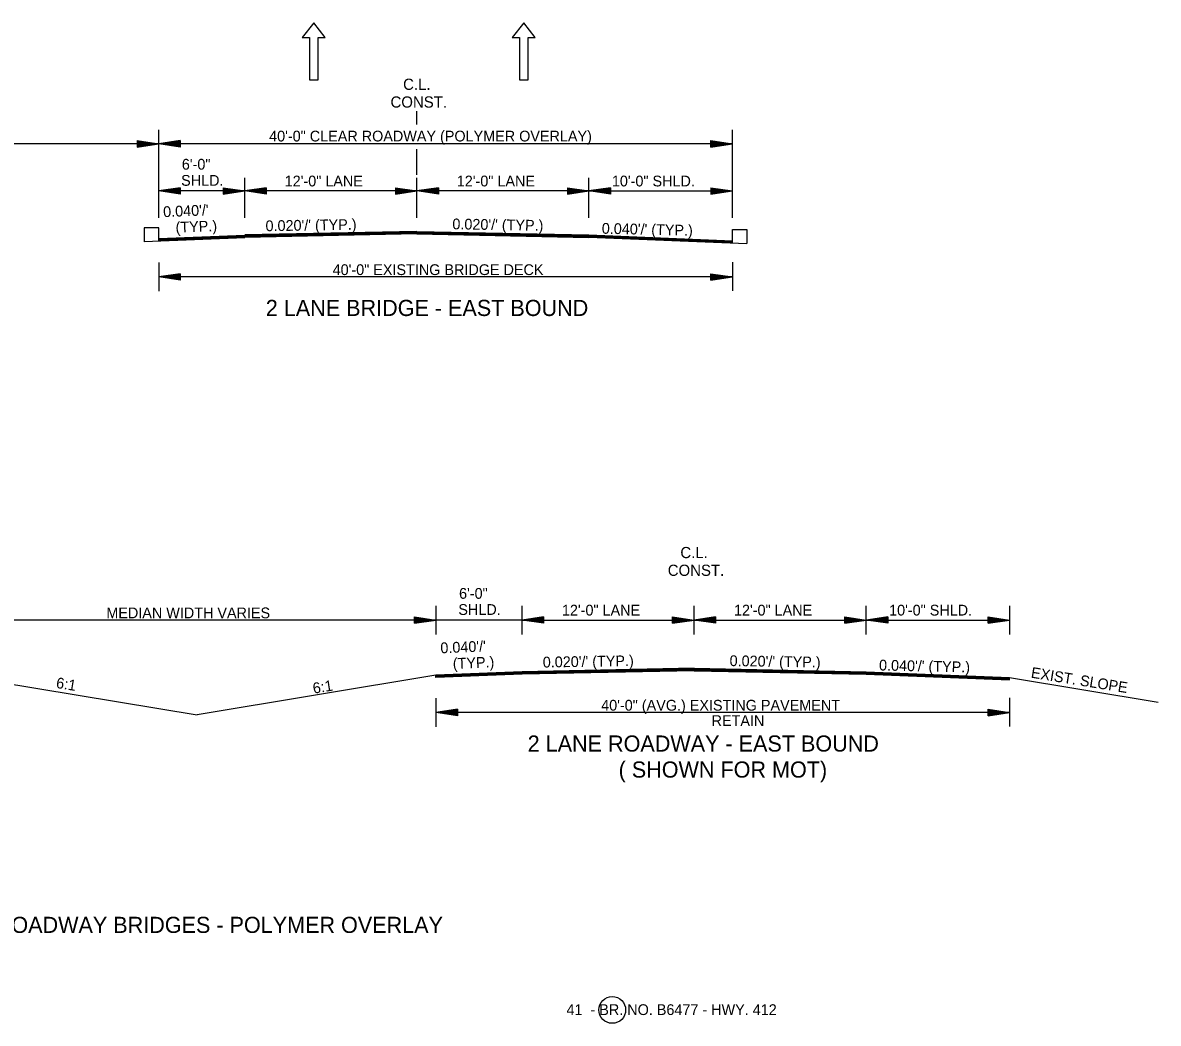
# Model space of a CAD drawing. Extents: x 550980 to 1930787, y -1972975 to 596640.
# Drawn here: x 551774 to 552566, y -1963924 to -1963227 of the extents above; entities that cross this region are included whole.
import ezdxf

# ---------------------------------------------------------------- set-up
doc = ezdxf.new("R2010")
doc.units = 0
doc.layers.add('R_Border', color=7, linetype='Continuous')
doc.layers.add('R_Draft', color=7, linetype='Continuous')

msp = doc.modelspace()

# ---------------------------------------------------------------- linework, layer by layer
at = {"layer": 'R_Border'}
for p, q in [((551858.7, -1963369.66), (551858.7, -1963379.47)), ((551868.87, -1963369.66), (551858.7, -1963369.66)), ((551868.87, -1963379.06), (551868.87, -1963369.66)), ((552268.87, -1963380.26), (552268.87, -1963370.86)), ((552268.87, -1963370.86), (552279.04, -1963370.86)), ((552279.04, -1963370.86), (552279.04, -1963380.67))]:
    msp.add_line(p, q, dxfattribs=at)
for points in [[(551984.97, -1963237.12), (551976.97, -1963226.73), (551968.97, -1963237.12), (551973.97, -1963237.12), (551973.97, -1963266.54), (551979.97, -1963266.54), (551979.97, -1963237.12)], [(552131.41, -1963237.12), (552123.41, -1963226.73), (552115.41, -1963237.12), (552120.41, -1963237.12), (552120.41, -1963266.54), (552126.41, -1963266.54), (552126.41, -1963237.12)]]:
    msp.add_lwpolyline(points, close=True, dxfattribs=at)
msp.add_circle((552185.1, -1963915.15), 9.34, dxfattribs=at)
at = {"layer": 'R_Draft'}
for p, q in [((552048.87, -1963297.8), (552048.87, -1963288.5)), ((551853.87, -1963308.97), (551868.87, -1963311.22)), ((551853.87, -1963308.97), (551853.87, -1963313.47)), ((551868.87, -1963362.82), (551868.87, -1963301.33)), ((551883.87, -1963308.97), (551868.87, -1963311.22)), ((551883.87, -1963308.97), (551883.87, -1963313.47)), ((552253.87, -1963308.97), (552268.87, -1963311.22)), ((552253.87, -1963313.47), (552253.87, -1963308.97)), ((552268.87, -1963362.82), (552268.87, -1963301.33)), ((551868.87, -1963311.22), (551528.87, -1963311.22)), ((551853.87, -1963309.35), (551866.36, -1963311.22)), ((551853.87, -1963309.73), (551863.78, -1963311.22)), ((551853.87, -1963310.1), (551861.29, -1963311.22)), ((551853.87, -1963310.49), (551858.74, -1963311.22)), ((551853.87, -1963310.87), (551856.24, -1963311.22)), ((551853.87, -1963313.47), (551868.87, -1963311.22)), ((551853.87, -1963311.96), (551858.74, -1963311.22)), ((551853.87, -1963312.71), (551863.78, -1963311.22)), ((551853.87, -1963313.1), (551866.36, -1963311.22)), ((551853.87, -1963312.34), (551861.29, -1963311.22)), ((551853.87, -1963311.57), (551856.24, -1963311.22)), ((552268.87, -1963311.22), (551868.87, -1963311.22)), ((551883.87, -1963313.47), (551868.87, -1963311.22)), ((551883.87, -1963309.35), (551871.37, -1963311.22)), ((551883.87, -1963313.1), (551871.37, -1963311.22)), ((551883.87, -1963309.73), (551873.95, -1963311.22)), ((551883.87, -1963312.71), (551873.95, -1963311.22)), ((551883.87, -1963310.1), (551876.45, -1963311.22)), ((551883.87, -1963312.34), (551876.45, -1963311.22)), ((551883.87, -1963310.49), (551878.99, -1963311.22)), ((551883.87, -1963311.96), (551878.99, -1963311.22)), ((551883.87, -1963310.87), (551881.5, -1963311.22)), ((551883.87, -1963311.57), (551881.5, -1963311.22)), ((552238.87, -1963311.22), (551958.87, -1963311.22)), ((552048.87, -1963332.74), (552048.87, -1963314.98)), ((552253.87, -1963309.35), (552266.36, -1963311.22)), ((552253.87, -1963309.73), (552263.78, -1963311.22)), ((552253.87, -1963310.1), (552261.29, -1963311.22)), ((552253.87, -1963310.49), (552258.74, -1963311.22)), ((552253.87, -1963310.87), (552256.24, -1963311.22)), ((552253.87, -1963313.47), (552268.87, -1963311.22)), ((552253.87, -1963311.95), (552258.74, -1963311.22)), ((552253.87, -1963312.71), (552263.78, -1963311.22)), ((552253.87, -1963313.1), (552266.36, -1963311.22)), ((552253.87, -1963312.34), (552261.29, -1963311.22)), ((552253.87, -1963311.57), (552256.24, -1963311.22)), ((551928.87, -1963362.82), (551928.87, -1963334.86)), ((552048.87, -1963362.82), (552048.87, -1963334.86)), ((552168.87, -1963362.82), (552168.87, -1963334.86)), ((551883.87, -1963341.8), (551868.87, -1963344.05)), ((551928.87, -1963344.05), (551868.87, -1963344.05)), ((551883.87, -1963346.3), (551868.87, -1963344.05)), ((551883.87, -1963342.18), (551871.37, -1963344.05)), ((551883.87, -1963345.93), (551871.37, -1963344.05)), ((551883.87, -1963342.56), (551873.95, -1963344.05)), ((551883.87, -1963345.55), (551873.95, -1963344.05)), ((551883.87, -1963342.94), (551876.45, -1963344.05)), ((551883.87, -1963345.17), (551876.45, -1963344.05)), ((551883.87, -1963343.33), (551878.99, -1963344.05)), ((551883.87, -1963344.79), (551878.99, -1963344.05)), ((551883.87, -1963343.7), (551881.5, -1963344.05)), ((551883.87, -1963344.41), (551881.5, -1963344.05)), ((551883.87, -1963341.8), (551883.87, -1963346.3)), ((551913.87, -1963341.8), (551928.87, -1963344.05)), ((551913.87, -1963341.8), (551913.87, -1963346.3)), ((551913.87, -1963342.18), (551926.36, -1963344.05)), ((551913.87, -1963342.56), (551923.78, -1963344.05)), ((551913.87, -1963342.94), (551921.29, -1963344.05)), ((551913.87, -1963343.33), (551918.74, -1963344.05)), ((551913.87, -1963343.7), (551916.24, -1963344.05)), ((551913.87, -1963346.3), (551928.87, -1963344.05)), ((551913.87, -1963344.79), (551918.74, -1963344.05)), ((551913.87, -1963345.55), (551923.78, -1963344.05)), ((551913.87, -1963345.93), (551926.36, -1963344.05)), ((551913.87, -1963345.17), (551921.29, -1963344.05)), ((551913.87, -1963344.41), (551916.24, -1963344.05)), ((551943.87, -1963341.8), (551928.87, -1963344.05)), ((552048.87, -1963344.05), (551928.87, -1963344.05)), ((551943.87, -1963346.3), (551928.87, -1963344.05)), ((551943.87, -1963342.18), (551931.37, -1963344.05)), ((551943.87, -1963345.93), (551931.37, -1963344.05)), ((551943.87, -1963342.56), (551933.95, -1963344.05)), ((551943.87, -1963345.55), (551933.95, -1963344.05)), ((551943.87, -1963342.94), (551936.45, -1963344.05)), ((551943.87, -1963345.17), (551936.45, -1963344.05)), ((551943.87, -1963343.33), (551938.99, -1963344.05)), ((551943.87, -1963344.79), (551938.99, -1963344.05)), ((551943.87, -1963343.7), (551941.5, -1963344.05)), ((551943.87, -1963344.41), (551941.5, -1963344.05)), ((551943.87, -1963341.8), (551943.87, -1963346.3)), ((552033.87, -1963341.8), (552048.87, -1963344.05)), ((552033.87, -1963341.8), (552033.87, -1963346.3)), ((552033.87, -1963342.18), (552046.36, -1963344.05)), ((552033.87, -1963342.56), (552043.78, -1963344.05)), ((552033.87, -1963342.94), (552041.29, -1963344.05)), ((552033.87, -1963343.33), (552038.74, -1963344.05)), ((552033.87, -1963343.7), (552036.24, -1963344.05)), ((552033.87, -1963346.3), (552048.87, -1963344.05)), ((552033.87, -1963344.79), (552038.74, -1963344.05)), ((552033.87, -1963345.55), (552043.78, -1963344.05)), ((552033.87, -1963345.93), (552046.36, -1963344.05)), ((552033.87, -1963345.17), (552041.29, -1963344.05)), ((552033.87, -1963344.41), (552036.24, -1963344.05)), ((552063.87, -1963341.8), (552048.87, -1963344.05)), ((552168.87, -1963344.05), (552048.87, -1963344.05)), ((552063.87, -1963346.3), (552048.87, -1963344.05)), ((552063.87, -1963342.18), (552051.37, -1963344.05)), ((552063.87, -1963345.93), (552051.37, -1963344.05)), ((552063.87, -1963342.56), (552053.95, -1963344.05)), ((552063.87, -1963345.55), (552053.95, -1963344.05)), ((552063.87, -1963342.94), (552056.45, -1963344.05)), ((552063.87, -1963345.17), (552056.45, -1963344.05)), ((552063.87, -1963343.33), (552058.99, -1963344.05)), ((552063.87, -1963344.79), (552058.99, -1963344.05)), ((552063.87, -1963343.7), (552061.5, -1963344.05)), ((552063.87, -1963344.41), (552061.5, -1963344.05)), ((552063.87, -1963341.8), (552063.87, -1963346.3)), ((552153.87, -1963341.8), (552168.87, -1963344.05)), ((552153.87, -1963341.8), (552153.87, -1963346.3)), ((552153.87, -1963342.18), (552166.36, -1963344.05)), ((552153.87, -1963342.56), (552163.78, -1963344.05)), ((552153.87, -1963342.94), (552161.29, -1963344.05)), ((552153.87, -1963343.33), (552158.74, -1963344.05)), ((552153.87, -1963343.7), (552156.24, -1963344.05)), ((552153.87, -1963346.3), (552168.87, -1963344.05)), ((552153.87, -1963344.79), (552158.74, -1963344.05)), ((552153.87, -1963345.55), (552163.78, -1963344.05)), ((552153.87, -1963345.93), (552166.36, -1963344.05)), ((552153.87, -1963345.17), (552161.29, -1963344.05)), ((552153.87, -1963344.41), (552156.24, -1963344.05)), ((552183.87, -1963341.8), (552168.87, -1963344.05)), ((552168.87, -1963344.05), (552268.87, -1963344.05)), ((552183.87, -1963346.3), (552168.87, -1963344.05)), ((552183.87, -1963342.18), (552171.37, -1963344.05)), ((552183.87, -1963345.93), (552171.37, -1963344.05)), ((552183.87, -1963342.56), (552173.95, -1963344.05)), ((552183.87, -1963345.55), (552173.95, -1963344.05)), ((552183.87, -1963342.94), (552176.45, -1963344.05)), ((552183.87, -1963345.17), (552176.45, -1963344.05)), ((552183.87, -1963343.33), (552178.99, -1963344.05)), ((552183.87, -1963344.79), (552178.99, -1963344.05)), ((552183.87, -1963343.7), (552181.5, -1963344.05)), ((552183.87, -1963344.41), (552181.5, -1963344.05)), ((552183.87, -1963341.8), (552183.87, -1963346.3)), ((552253.87, -1963341.8), (552268.87, -1963344.05)), ((552253.87, -1963341.8), (552253.87, -1963346.3)), ((552253.87, -1963342.18), (552266.36, -1963344.05)), ((552253.87, -1963342.56), (552263.78, -1963344.05)), ((552253.87, -1963342.94), (552261.29, -1963344.05)), ((552253.87, -1963343.33), (552258.74, -1963344.05)), ((552253.87, -1963343.7), (552256.24, -1963344.05)), ((552253.87, -1963346.3), (552268.87, -1963344.05)), ((552253.87, -1963344.79), (552258.74, -1963344.05)), ((552253.87, -1963345.55), (552263.78, -1963344.05)), ((552253.87, -1963345.93), (552266.36, -1963344.05)), ((552253.87, -1963345.17), (552261.29, -1963344.05)), ((552253.87, -1963344.41), (552256.24, -1963344.05)), ((552048.87, -1963372.36), (551928.87, -1963374.76)), ((552048.87, -1963372.36), (552168.87, -1963374.76)), ((551928.87, -1963376.66), (551858.7, -1963379.47)), ((551928.87, -1963375.16), (551868.87, -1963377.56)), ((551928.87, -1963375.46), (551868.87, -1963377.86)), ((551928.87, -1963375.76), (551868.87, -1963378.16)), ((551928.87, -1963376.06), (551868.87, -1963378.46)), ((551928.87, -1963376.36), (551868.87, -1963378.76)), ((552048.87, -1963372.66), (551928.87, -1963375.06)), ((552048.87, -1963372.96), (551928.87, -1963375.36)), ((552048.87, -1963373.26), (551928.87, -1963375.66)), ((552048.87, -1963373.56), (551928.87, -1963375.96)), ((552048.87, -1963373.86), (551928.87, -1963376.26)), ((552048.87, -1963374.03), (551928.87, -1963376.43)), ((552048.87, -1963372.66), (552168.87, -1963375.06)), ((552048.87, -1963372.96), (552168.87, -1963375.36)), ((552048.87, -1963373.26), (552168.87, -1963375.66)), ((552048.87, -1963373.56), (552168.87, -1963375.96)), ((552048.87, -1963373.86), (552168.87, -1963376.26)), ((552048.87, -1963374.03), (552168.87, -1963376.43)), ((552168.87, -1963374.76), (552268.87, -1963378.76)), ((552168.87, -1963375.06), (552268.87, -1963379.06)), ((552168.87, -1963375.36), (552268.87, -1963379.36)), ((552168.87, -1963375.66), (552268.87, -1963379.66)), ((552168.87, -1963375.96), (552268.87, -1963379.96)), ((552168.87, -1963376.26), (552279.04, -1963380.67)), ((551868.87, -1963394.02), (551868.87, -1963414.02)), ((552268.87, -1963393.77), (552268.87, -1963413.77)), ((551883.87, -1963401.77), (551868.87, -1963404.02)), ((551883.87, -1963406.27), (551868.87, -1963404.02)), ((552268.87, -1963404.02), (551868.87, -1963404.02)), ((551883.87, -1963402.15), (551871.37, -1963404.02)), ((551883.87, -1963405.9), (551871.37, -1963404.02)), ((551883.87, -1963402.53), (551873.95, -1963404.02)), ((551883.87, -1963405.51), (551873.95, -1963404.02)), ((551883.87, -1963402.9), (551876.45, -1963404.02)), ((551883.87, -1963405.14), (551876.45, -1963404.02)), ((551883.87, -1963403.29), (551878.99, -1963404.02)), ((551883.87, -1963404.76), (551878.99, -1963404.02)), ((551883.87, -1963403.67), (551881.5, -1963404.02)), ((551883.87, -1963404.37), (551881.5, -1963404.02)), ((551883.87, -1963401.77), (551883.87, -1963406.27)), ((552253.87, -1963401.77), (552268.87, -1963404.02)), ((552253.87, -1963406.27), (552253.87, -1963401.77)), ((552253.87, -1963402.15), (552266.36, -1963404.02)), ((552253.87, -1963402.53), (552263.78, -1963404.02)), ((552253.87, -1963402.9), (552261.29, -1963404.02)), ((552253.87, -1963403.29), (552258.74, -1963404.02)), ((552253.87, -1963403.67), (552256.24, -1963404.02)), ((552253.87, -1963406.27), (552268.87, -1963404.02)), ((552253.87, -1963404.75), (552258.74, -1963404.02)), ((552253.87, -1963405.51), (552263.78, -1963404.02)), ((552253.87, -1963405.9), (552266.36, -1963404.02)), ((552253.87, -1963405.14), (552261.29, -1963404.02)), ((552253.87, -1963404.37), (552256.24, -1963404.02)), ((552062.19, -1963633.31), (552062.19, -1963653.31)), ((552122.19, -1963653.31), (552122.19, -1963633.42)), ((552242.19, -1963653.31), (552242.19, -1963633.42)), ((552362.19, -1963653.31), (552362.19, -1963633.42)), ((552462.19, -1963633.31), (552462.19, -1963653.31)), ((552047.19, -1963641.06), (552062.19, -1963643.31)), ((552047.19, -1963645.56), (552047.19, -1963641.06)), ((552047.19, -1963641.44), (552059.68, -1963643.31)), ((552137.19, -1963641.06), (552122.19, -1963643.31)), ((552137.19, -1963641.44), (552124.69, -1963643.31)), ((552137.19, -1963641.06), (552137.19, -1963645.56)), ((552227.19, -1963641.06), (552242.19, -1963643.31)), ((552227.19, -1963645.56), (552227.19, -1963641.06)), ((552227.19, -1963641.44), (552239.68, -1963643.31)), ((552257.19, -1963641.06), (552242.19, -1963643.31)), ((552257.19, -1963641.44), (552244.69, -1963643.31)), ((552257.19, -1963641.06), (552257.19, -1963645.56)), ((552347.19, -1963641.06), (552362.19, -1963643.31)), ((552347.19, -1963645.56), (552347.19, -1963641.06)), ((552347.19, -1963641.44), (552359.68, -1963643.31)), ((552377.19, -1963641.06), (552362.19, -1963643.31)), ((552377.19, -1963641.44), (552364.69, -1963643.31)), ((552377.19, -1963641.06), (552377.19, -1963645.56)), ((552447.19, -1963641.06), (552462.19, -1963643.31)), ((552447.19, -1963645.56), (552447.19, -1963641.06)), ((552447.19, -1963641.44), (552459.68, -1963643.31)), ((552062.19, -1963643.31), (551712.19, -1963643.31)), ((552062.19, -1963643.31), (552032.19, -1963643.31)), ((552047.19, -1963641.82), (552057.1, -1963643.31)), ((552047.19, -1963642.19), (552054.61, -1963643.31)), ((552047.19, -1963642.58), (552052.06, -1963643.31)), ((552047.19, -1963642.96), (552049.56, -1963643.31)), ((552047.19, -1963645.56), (552062.19, -1963643.31)), ((552047.19, -1963644.04), (552052.06, -1963643.31)), ((552047.19, -1963644.8), (552057.1, -1963643.31)), ((552047.19, -1963645.19), (552059.68, -1963643.31)), ((552047.19, -1963644.43), (552054.61, -1963643.31)), ((552047.19, -1963643.66), (552049.56, -1963643.31)), ((552122.19, -1963643.31), (552062.19, -1963643.31)), ((552122.19, -1963643.31), (552242.19, -1963643.31)), ((552137.19, -1963645.56), (552122.19, -1963643.31)), ((552137.19, -1963645.19), (552124.69, -1963643.31)), ((552137.19, -1963641.82), (552127.27, -1963643.31)), ((552137.19, -1963644.8), (552127.27, -1963643.31)), ((552137.19, -1963642.19), (552129.77, -1963643.31)), ((552137.19, -1963644.43), (552129.77, -1963643.31)), ((552137.19, -1963642.58), (552132.31, -1963643.31)), ((552137.19, -1963644.05), (552132.31, -1963643.31)), ((552137.19, -1963642.96), (552134.82, -1963643.31)), ((552137.19, -1963643.66), (552134.82, -1963643.31)), ((552227.19, -1963641.82), (552237.1, -1963643.31)), ((552227.19, -1963642.19), (552234.61, -1963643.31)), ((552227.19, -1963642.58), (552232.06, -1963643.31)), ((552227.19, -1963642.96), (552229.56, -1963643.31)), ((552227.19, -1963645.56), (552242.19, -1963643.31)), ((552227.19, -1963644.04), (552232.06, -1963643.31)), ((552227.19, -1963644.8), (552237.1, -1963643.31)), ((552227.19, -1963645.19), (552239.68, -1963643.31)), ((552227.19, -1963644.43), (552234.61, -1963643.31)), ((552227.19, -1963643.66), (552229.56, -1963643.31)), ((552242.19, -1963643.31), (552362.19, -1963643.31)), ((552257.19, -1963645.56), (552242.19, -1963643.31)), ((552257.19, -1963645.19), (552244.69, -1963643.31)), ((552257.19, -1963641.82), (552247.27, -1963643.31)), ((552257.19, -1963644.8), (552247.27, -1963643.31)), ((552257.19, -1963642.19), (552249.77, -1963643.31)), ((552257.19, -1963644.43), (552249.77, -1963643.31)), ((552257.19, -1963642.58), (552252.31, -1963643.31)), ((552257.19, -1963644.05), (552252.31, -1963643.31)), ((552257.19, -1963642.96), (552254.82, -1963643.31)), ((552257.19, -1963643.66), (552254.82, -1963643.31)), ((552347.19, -1963641.82), (552357.1, -1963643.31)), ((552347.19, -1963642.19), (552354.61, -1963643.31)), ((552347.19, -1963642.58), (552352.06, -1963643.31)), ((552347.19, -1963642.96), (552349.56, -1963643.31)), ((552347.19, -1963645.56), (552362.19, -1963643.31)), ((552347.19, -1963644.04), (552352.06, -1963643.31)), ((552347.19, -1963644.8), (552357.1, -1963643.31)), ((552347.19, -1963645.19), (552359.68, -1963643.31)), ((552347.19, -1963644.43), (552354.61, -1963643.31)), ((552347.19, -1963643.66), (552349.56, -1963643.31)), ((552362.19, -1963643.31), (552462.19, -1963643.31)), ((552377.19, -1963645.56), (552362.19, -1963643.31)), ((552377.19, -1963645.19), (552364.69, -1963643.31)), ((552377.19, -1963641.82), (552367.27, -1963643.31)), ((552377.19, -1963644.8), (552367.27, -1963643.31)), ((552377.19, -1963642.19), (552369.77, -1963643.31)), ((552377.19, -1963644.43), (552369.77, -1963643.31)), ((552377.19, -1963642.58), (552372.31, -1963643.31)), ((552377.19, -1963644.05), (552372.31, -1963643.31)), ((552377.19, -1963642.96), (552374.82, -1963643.31)), ((552377.19, -1963643.66), (552374.82, -1963643.31)), ((552447.19, -1963641.82), (552457.1, -1963643.31)), ((552447.19, -1963642.19), (552454.61, -1963643.31)), ((552447.19, -1963642.58), (552452.06, -1963643.31)), ((552447.19, -1963642.96), (552449.56, -1963643.31)), ((552447.19, -1963645.56), (552462.19, -1963643.31)), ((552447.19, -1963644.04), (552452.06, -1963643.31)), ((552447.19, -1963644.8), (552457.1, -1963643.31)), ((552447.19, -1963645.19), (552459.68, -1963643.31)), ((552447.19, -1963644.43), (552454.61, -1963643.31)), ((552447.19, -1963643.66), (552449.56, -1963643.31)), ((551712.2, -1963678.92), (551895.59, -1963709.48)), ((552122.19, -1963679.32), (552062.19, -1963681.72)), ((552122.19, -1963679.62), (552062.19, -1963682.02)), ((552122.19, -1963679.92), (552062.19, -1963682.32)), ((552122.19, -1963680.22), (552062.19, -1963682.62)), ((552122.19, -1963680.52), (552062.19, -1963682.92)), ((552122.19, -1963680.82), (552062.19, -1963683.22)), ((552122.19, -1963680.99), (552062.19, -1963683.39)), ((552242.19, -1963676.92), (552122.19, -1963679.32)), ((552242.19, -1963677.22), (552122.19, -1963679.62)), ((552242.19, -1963677.52), (552122.19, -1963679.92)), ((552242.19, -1963677.82), (552122.19, -1963680.22)), ((552242.19, -1963678.12), (552122.19, -1963680.52)), ((552242.19, -1963678.42), (552122.19, -1963680.82)), ((552242.19, -1963678.59), (552122.19, -1963680.99)), ((552242.19, -1963676.92), (552362.19, -1963679.32)), ((552242.19, -1963677.22), (552362.19, -1963679.62)), ((552242.19, -1963677.52), (552362.19, -1963679.92)), ((552242.19, -1963677.82), (552362.19, -1963680.22)), ((552242.19, -1963678.12), (552362.19, -1963680.52)), ((552242.19, -1963678.42), (552362.19, -1963680.82)), ((552242.19, -1963678.59), (552362.19, -1963680.99)), ((552362.19, -1963679.32), (552462.19, -1963683.32)), ((552362.19, -1963679.62), (552462.19, -1963683.62)), ((552362.19, -1963679.92), (552462.19, -1963683.92)), ((552362.19, -1963680.22), (552462.19, -1963684.22)), ((552362.19, -1963680.52), (552462.19, -1963684.52)), ((552362.19, -1963680.82), (552462.19, -1963684.82)), ((552362.19, -1963680.99), (552462.19, -1963684.99)), ((552062.19, -1963681.72), (551895.59, -1963709.48)), ((552062.19, -1963683.39), (552062.19, -1963681.72)), ((552462.19, -1963683.32), (552565.87, -1963700.6)), ((552462.19, -1963684.99), (552462.19, -1963683.32)), ((552062.19, -1963697.78), (552062.19, -1963717.78)), ((552462.19, -1963697.53), (552462.19, -1963717.53)), ((552077.19, -1963705.53), (552062.19, -1963707.78)), ((552077.19, -1963710.03), (552062.19, -1963707.78)), ((552462.19, -1963707.78), (552062.19, -1963707.78)), ((552077.19, -1963705.9), (552064.69, -1963707.78)), ((552077.19, -1963709.65), (552064.69, -1963707.78)), ((552077.19, -1963706.28), (552067.27, -1963707.78)), ((552077.19, -1963709.27), (552067.27, -1963707.78)), ((552077.19, -1963706.66), (552069.77, -1963707.78)), ((552077.19, -1963708.89), (552069.77, -1963707.78)), ((552077.19, -1963707.05), (552072.31, -1963707.78)), ((552077.19, -1963708.51), (552072.31, -1963707.78)), ((552077.19, -1963707.42), (552074.82, -1963707.78)), ((552077.19, -1963708.13), (552074.82, -1963707.78)), ((552077.19, -1963705.53), (552077.19, -1963710.03)), ((552447.19, -1963705.53), (552462.19, -1963707.78)), ((552447.19, -1963710.03), (552447.19, -1963705.53)), ((552447.19, -1963705.9), (552459.68, -1963707.78)), ((552447.19, -1963706.28), (552457.1, -1963707.78)), ((552447.19, -1963706.66), (552454.61, -1963707.78)), ((552447.19, -1963707.04), (552452.06, -1963707.78)), ((552447.19, -1963707.42), (552449.56, -1963707.78)), ((552447.19, -1963710.03), (552462.19, -1963707.78)), ((552447.19, -1963708.5), (552452.06, -1963707.78)), ((552447.19, -1963709.27), (552457.1, -1963707.78)), ((552447.19, -1963709.65), (552459.68, -1963707.78)), ((552447.19, -1963708.89), (552454.61, -1963707.78)), ((552447.19, -1963708.13), (552449.56, -1963707.78))]:
    msp.add_line(p, q, dxfattribs=at)

# ---------------------------------------------------------------- texts
at = {"layer": 'R_Border'}
msp.add_text('( SHOWN FOR MOT)', height=11.25, dxfattribs=at).set_placement((552189.55, -1963753.16))
at = {"layer": 'R_Draft'}
for s, height, p in [('C.L.', 7.8, (552039.27, -1963273.56)), ('CONST.', 7.8, (552030.48, -1963285.93)), ('40\'-0" CLEAR ROADWAY (POLYMER OVERLAY)', 7.5, (551945.84, -1963309.55)), ('6\'-0"', 7.5, (551884.96, -1963329.19)), ('SHLD.', 7.5, (551884.46, -1963340.44)), ('12\'-0" LANE', 7.5, (551956.69, -1963340.88)), ('12\'-0" LANE', 7.5, (552076.69, -1963340.88)), ('10\'-0" SHLD.', 7.5, (552184.85, -1963340.88)), ('40\'-0" EXISTING BRIDGE DECK', 7.5, (551990.13, -1963402.7)), ('2 LANE BRIDGE - EAST BOUND', 11.25, (551943.52, -1963431.26)), ('C.L.', 7.8, (552232.59, -1963600.12)), ('CONST.', 7.8, (552223.8, -1963612.48)), ('6\'-0"', 7.5, (552078.28, -1963628.45)), ('SHLD.', 7.5, (552077.78, -1963639.7)), ('12\'-0" LANE', 7.5, (552150.01, -1963640.14)), ('12\'-0" LANE', 7.5, (552270.01, -1963640.14)), ('10\'-0" SHLD.', 7.5, (552378.17, -1963640.14)), ('MEDIAN WIDTH VARIES', 7.5, (551832.31, -1963642.04)), ('40\'-0" (AVG.) EXISTING PAVEMENT', 7.5, (552177.39, -1963706.45)), ('RETAIN', 7.5, (552254.39, -1963717.18)), ('2 LANE ROADWAY - EAST BOUND', 11.25, (552126.13, -1963735.02)), ('40 FT. CLEAR ROADWAY BRIDGES - POLYMER OVERLAY', 11.25, (551653.24, -1963861.48)), ('      41  - BR. NO. B6477 - HWY. 412', 7.5, (552136.5, -1963918.72))]:
    msp.add_text(s, height=height, dxfattribs=at).set_placement(p)
for s, rotation, p in [("  0.040'/'", 2.44797, (551866.52, -1963362.59)), (' (TYP.)', 2.44797, (551877.95, -1963373.36)), ("0.020'/' (TYP.)", 0.97192, (551943.39, -1963372.16)), ("0.020'/' (TYP.)", 359.02808, (552073.57, -1963370.79)), ("0.040'/' (TYP.)", 358.68162, (552177.75, -1963373.84)), ("  0.040'/'", 2.44797, (552059.84, -1963666.74)), (' (TYP.)', 2.44797, (552071.27, -1963677.52)), ("0.020'/' (TYP.)", 0.97192, (552136.71, -1963676.41)), ("0.020'/' (TYP.)", 359.02808, (552266.89, -1963675.34)), ("0.040'/' (TYP.)", 358.68162, (552371.07, -1963678.4)), ('EXIST. SLOPE', 350.84656, (552476.72, -1963683.41)), ('6:1', 350.84656, (551796.9, -1963690.54)), ('6:1', 9.15344, (551976.89, -1963694.65))]:
    msp.add_text(s, height=7.5, rotation=rotation, dxfattribs=at).set_placement(p)

doc.saveas('drawing.dxf')
